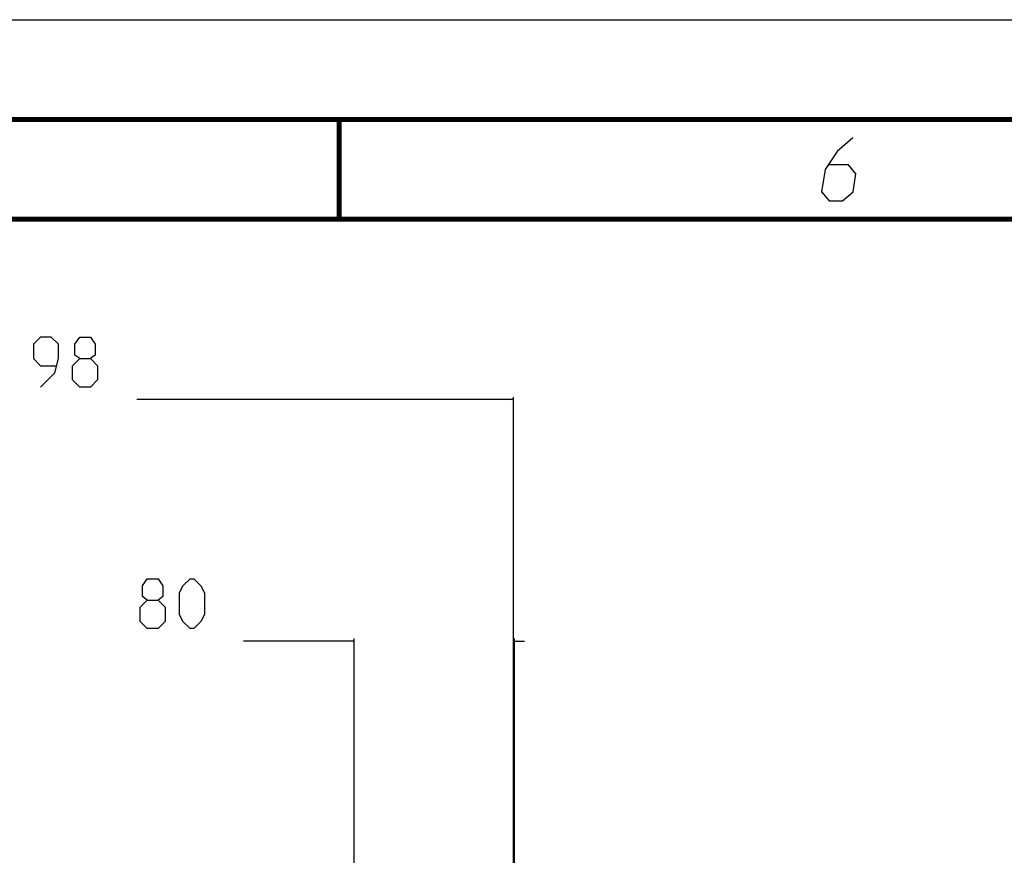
# Model space of a CAD drawing. Header units: millimetres. Extents: x 0 to 420, y 0 to 297.
# Tile 289 of 502: x 251 to 301, y 255 to 297. Entities that reach past the tile are written whole.
import ezdxf

# ---------------------------------------------------------------- set-up
doc = ezdxf.new("R2010")
doc.units = ezdxf.units.MM
doc.header["$LTSCALE"] = 23.1
doc.layers.get('0').update_dxf_attribs({"linetype": 'CONTINUOUS'})
doc.layers.add('DIM_PILOTEES', color=7, linetype='CONTINUOUS')
doc.styles.add('TEXTSTYLE_4', font='txt', dxfattribs={"width": 0.785714})
doc.styles.add('TEXTSTYLE_6', font='txt', dxfattribs={"width": 1.178571})
doc.dimstyles.new('DIMSTYLE_3', dxfattribs={"dimtxt": 2.5, "dimasz": 0.1875, "dimexe": 0.125, "dimexo": 0.0625, "dimgap": 1.25, "dimtad": 0, "dimtih": 1, "dimtoh": 1, "dimdsep": 46, "dimtxsty": 'TEXTSTYLE_4', "dimblk": '_FILLED', "dimblk1": '_FILLED', "dimblk2": '_FILLED', "dimcen": 0.09, "dimazin": 2, "dimtfac": 1, "dimtofl": 0, "dimtmove": 0, "dimatfit": 3, "dimldrblk": '_FILLED', "dimfxl": 1, "dimtolj": 1, "dimarcsym": 0})
doc.dimstyles.new('DIMSTYLE_5', dxfattribs={"dimtxt": 2.5, "dimasz": 0.1875, "dimexe": 0.125, "dimexo": 0.0625, "dimgap": 1.25, "dimtad": 0, "dimtih": 1, "dimtoh": 1, "dimdsep": 46, "dimtxsty": 'TEXTSTYLE_6', "dimblk": '_FILLED', "dimblk1": '_FILLED', "dimblk2": '_FILLED', "dimcen": 0.09, "dimazin": 2, "dimtfac": 1, "dimtofl": 0, "dimtmove": 0, "dimatfit": 3, "dimldrblk": '_FILLED', "dimfxl": 1, "dimtolj": 1, "dimarcsym": 0})

# ---------------------------------------------------------------- blocks, each defined once
blk = doc.blocks.new('_FILLED')
at = {"color": 0, "linetype": 'BYBLOCK'}
blk.add_solid([(0, 0), (-1, 0.17), (-1, -0.17)], dxfattribs=at)
blk = doc.blocks.new('*D2')
at = {"layer": 'DIM_PILOTEES', "color": 2, "linetype": 'CONTINUOUS'}
for p, q in [((268.247, 264.612), (268.247, 265.987)), ((276.271, 264.612), (276.271, 265.987)), ((268.247, 265.862), (262.705, 265.862)), ((276.271, 265.862), (276.771, 265.862)), ((268.247, 226.558), (268.247, 264.612)), ((276.271, 203.205), (276.271, 264.612))]:
    blk.add_line(p, q, dxfattribs=at)
at = {"layer": 'DIM_PILOTEES', "color": 2, "linetype": 'CONTINUOUS', "xscale": 0.1875, "yscale": 0.1875, "zscale": 0.1875}
blk.add_blockref('_FILLED', (268.247, 265.862), dxfattribs=at)
at = {"layer": 'DIM_PILOTEES', "color": 2, "linetype": 'CONTINUOUS', "xscale": 0.1875, "yscale": 0.1875, "zscale": 0.1875, "rotation": 180}
blk.add_blockref('_FILLED', (276.271, 265.862), dxfattribs=at)
at = {"layer": 'DIM_PILOTEES', "color": 2, "linetype": 'CONTINUOUS', "insert": (261.455, 267.112), "char_height": 2.5, "width": 5.89286, "attachment_point": 3, "line_spacing_factor": 0.9, "style": 'TEXTSTYLE_4'}
blk.add_mtext('{\\ftxt;\\W0.0001;\\H0.0001;\\~}{\\ftxt;\\W1.5714285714;\\H2.5; }{\\ftxt;\\W0.0001;\\H0.0001;\\~}', dxfattribs=at)
blk = doc.blocks.new('*D8')
at = {"layer": 'DIM_PILOTEES', "color": 2, "linetype": 'CONTINUOUS'}
for p, q in [((226.388, 276.714), (226.388, 278.089)), ((226.388, 277.964), (248.962, 277.964)), ((276.221, 277.964), (257.354, 277.964)), ((276.221, 276.714), (276.221, 278.089)), ((226.388, 206.216), (226.388, 276.714)), ((276.221, 241.62), (276.221, 276.714))]:
    blk.add_line(p, q, dxfattribs=at)
at = {"layer": 'DIM_PILOTEES', "color": 2, "linetype": 'CONTINUOUS', "xscale": 0.1875, "yscale": 0.1875, "zscale": 0.1875, "rotation": 180}
blk.add_blockref('_FILLED', (226.388, 277.964), dxfattribs=at)
at = {"layer": 'DIM_PILOTEES', "color": 2, "linetype": 'CONTINUOUS', "xscale": 0.1875, "yscale": 0.1875, "zscale": 0.1875}
blk.add_blockref('_FILLED', (276.221, 277.964), dxfattribs=at)
at = {"layer": 'DIM_PILOTEES', "color": 2, "linetype": 'CONTINUOUS', "insert": (253.158, 279.214), "char_height": 2.5, "width": 8.83929, "attachment_point": 2, "line_spacing_factor": 0.9, "style": 'TEXTSTYLE_6'}
blk.add_mtext('{\\ftxt;\\W0.0001;\\H0.0001;\\~}{\\ftxt;\\W2.3571428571;\\H2.5; }{\\ftxt;\\W0.0001;\\H0.0001;\\~}', dxfattribs=at)

msp = doc.modelspace()

# ---------------------------------------------------------------- linework, layer by layer
at = {"color": 7, "linetype": 'CONTINUOUS'}
for p, q in [((0, 297), (420, 297)), ((0, 297), (420, 297)), ((25, 287), (410, 287))]:
    msp.add_line(p, q, dxfattribs=at)
at = {"color": 2, "linetype": 'CONTINUOUS'}
for p, q in [((293.229, 291.075), (292.444, 290.4)), ((292.444, 290.4), (291.847, 289.5)), ((293.008, 289.725), (292.034, 289.725)), ((293.385, 289.275), (293.008, 289.725)), ((291.847, 289.5), (291.663, 288.375)), ((293.238, 288.375), (293.385, 289.275)), ((291.663, 288.375), (292.04, 287.925)), ((292.715, 287.925), (293.238, 288.375)), ((292.04, 287.925), (292.715, 287.925))]:
    msp.add_line(p, q, dxfattribs=at)
at = {"color": 7, "linetype": 'CONTINUOUS', "const_width": 0.25}
for points in [[(415, 292), (20, 292)], [(267.5, 292), (267.5, 287)], [(25, 287), (410, 287)]]:
    msp.add_lwpolyline(points, dxfattribs=at)
at = {"layer": 'DIM_PILOTEES', "color": 2, "linetype": 'CONTINUOUS'}
for p, q in [((252.533, 281.089), (252.176, 280.732)), ((252.176, 280.732), (252.176, 280.018)), ((253.069, 281.089), (252.533, 281.089)), ((253.426, 280.732), (253.069, 281.089)), ((253.426, 280.018), (253.426, 280.732)), ((254.259, 280.732), (254.497, 281.089)), ((254.259, 280.196), (254.259, 280.732)), ((254.497, 281.089), (255.033, 281.089)), ((255.033, 281.089), (255.271, 280.732)), ((255.271, 280.732), (255.271, 280.196)), ((254.497, 280.018), (254.259, 280.196)), ((255.271, 280.196), (255.033, 280.018)), ((252.176, 280.018), (252.533, 279.661)), ((253.247, 279.303), (253.426, 280.018)), ((254.14, 279.661), (254.497, 280.018)), ((254.497, 280.018), (255.033, 280.018)), ((255.033, 280.018), (255.39, 279.661)), ((252.533, 279.661), (253.307, 279.661)), ((252.533, 278.589), (253.247, 279.303)), ((254.14, 278.946), (254.14, 279.661)), ((255.39, 279.661), (255.39, 278.946)), ((254.497, 278.589), (254.14, 278.946)), ((255.39, 278.946), (255.033, 278.589)), ((255.033, 278.589), (254.497, 278.589)), ((257.645, 268.63), (257.883, 268.987)), ((257.883, 268.987), (258.419, 268.987)), ((258.419, 268.987), (258.657, 268.63)), ((259.669, 268.63), (260.026, 268.987)), ((260.026, 268.987), (260.205, 268.987)), ((260.205, 268.987), (260.562, 268.63)), ((257.645, 268.095), (257.645, 268.63)), ((258.657, 268.63), (258.657, 268.095)), ((259.49, 268.273), (259.669, 268.63)), ((260.562, 268.63), (260.74, 268.273)), ((257.526, 267.559), (257.883, 267.916)), ((257.883, 267.916), (257.645, 268.095)), ((257.883, 267.916), (258.419, 267.916)), ((258.657, 268.095), (258.419, 267.916)), ((258.419, 267.916), (258.776, 267.559)), ((259.49, 267.202), (259.49, 268.273)), ((260.74, 268.273), (260.74, 267.202)), ((257.526, 266.845), (257.526, 267.559)), ((258.776, 267.559), (258.776, 266.845)), ((259.669, 266.845), (259.49, 267.202)), ((260.74, 267.202), (260.562, 266.845)), ((257.883, 266.487), (257.526, 266.845)), ((258.419, 266.487), (257.883, 266.487)), ((258.776, 266.845), (258.419, 266.487)), ((260.026, 266.487), (259.669, 266.845)), ((260.205, 266.487), (260.026, 266.487)), ((260.562, 266.845), (260.205, 266.487))]:
    msp.add_line(p, q, dxfattribs=at)

# ---------------------------------------------------------------- dimensions: what is measured, and where the dimension line sits
dim = msp.add_linear_dim(base=(226.388, 277.964), p1=(276.221, 241.558), p2=(226.388, 206.153), angle=180, text='{\\ftxt;\\W0.0001;\\H0.0001;\\~}{\\ftxt;\\W2.3571428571;\\H2.5; }{\\ftxt;\\W0.0001;\\H0.0001;\\~}', dimstyle='DIMSTYLE_5', dxfattribs=at)
dim.commit()
dim.dimension.update_dxf_attribs({"geometry": '*D8', "text_midpoint": (250.212, 276.714), "dimtype": 160})
dim = msp.add_linear_dim(base=(276.271, 265.862), p1=(268.247, 226.496), p2=(276.271, 203.143), text='{\\ftxt;\\W0.0001;\\H0.0001;\\~}{\\ftxt;\\W1.5714285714;\\H2.5; }{\\ftxt;\\W0.0001;\\H0.0001;\\~}', dimstyle='DIMSTYLE_3', dxfattribs=at)
dim.commit()
dim.dimension.update_dxf_attribs({"geometry": '*D2', "text_midpoint": (257.526, 264.612), "dimtype": 160})

doc.saveas('drawing.dxf')
